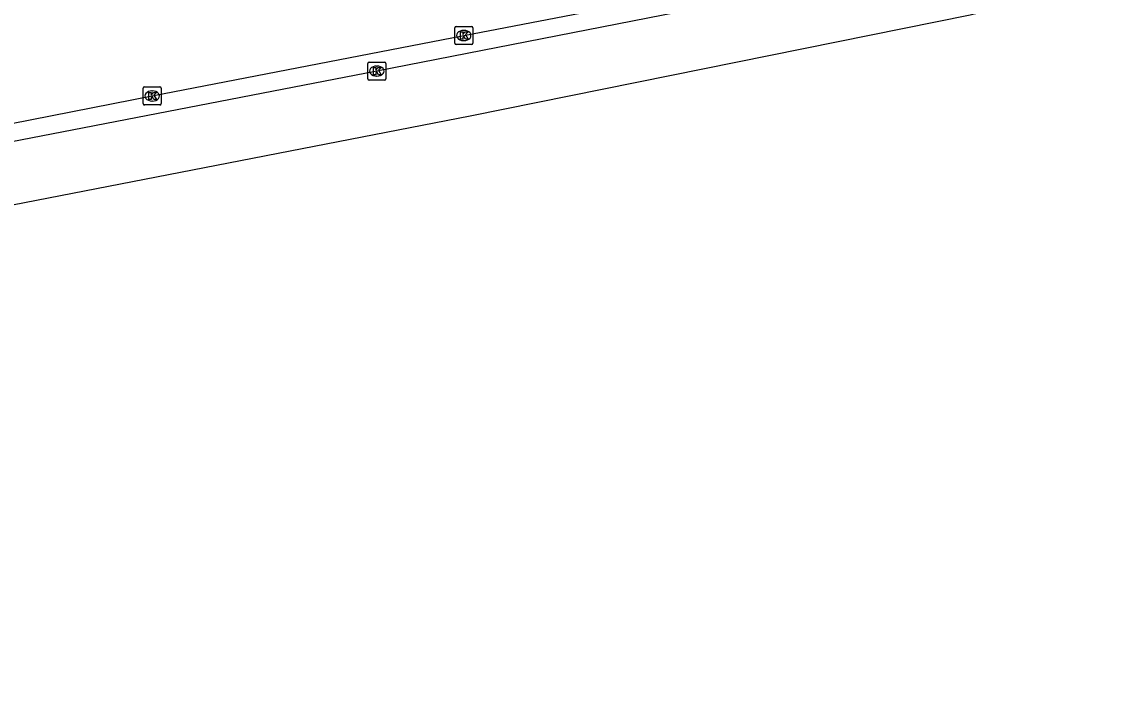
# Model space of a CAD drawing. Extents: x 160026 to 161302, y 384757 to 385701.
# Drawn here: x 160735.5 to 160795.4, y 384801.3 to 384838.7 of the extents above; entities that cross this region are included whole.
import ezdxf

# ---------------------------------------------------------------- set-up
doc = ezdxf.new("R2010")
doc.units = 0
for name, color, linetype in [('IMGEO_Kolk', 7, 'Continuous'), ('IMGEO_Rijbaan_lokaal_open', 7, 'Continuous'), ('IMGEO_Rijbaan_regionaal_gesloten', 7, 'Continuous')]:
    doc.layers.add(name, color=color, linetype=linetype)

msp = doc.modelspace()

# ---------------------------------------------------------------- linework, layer by layer
at = {"layer": 'IMGEO_Kolk'}
for p, q in [((160759.415, 384837.524), (160759.415, 384838.376)), ((160759.49, 384838.45), (160760.342, 384838.45)), ((160759.903, 384838.23), (160759.928, 384838.23)), ((160760.416, 384838.376), (160760.416, 384837.524)), ((160760.342, 384837.45), (160759.49, 384837.45)), ((160759.926, 384837.67), (160759.901, 384837.67)), ((160754.606, 384835.555), (160754.606, 384836.407)), ((160754.681, 384836.481), (160755.533, 384836.481)), ((160755.094, 384836.261), (160755.119, 384836.261)), ((160755.607, 384836.407), (160755.607, 384835.555)), ((160755.117, 384835.701), (160755.092, 384835.701)), ((160742.257, 384835.105), (160743.109, 384835.105)), ((160755.533, 384835.481), (160754.681, 384835.481)), ((160742.182, 384834.179), (160742.182, 384835.031)), ((160742.67, 384834.885), (160742.695, 384834.885)), ((160743.183, 384835.031), (160743.183, 384834.179)), ((160743.109, 384834.105), (160742.257, 384834.105)), ((160742.693, 384834.325), (160742.668, 384834.325))]:
    msp.add_line(p, q, dxfattribs=at)
for points in [[(160759.415, 384837.524), (160759.415, 384838.376)], [(160759.49, 384838.45), (160760.342, 384838.45)], [(160759.736, 384838.15), (160759.859, 384838.15), (160759.859, 384837.999), (160759.989, 384838.15), (160760.153, 384838.15), (160760.007, 384837.999), (160760.16, 384837.75), (160760.008, 384837.75), (160759.923, 384837.914), (160759.859, 384837.847), (160759.859, 384837.75), (160759.736, 384837.75), (160759.736, 384838.15)], [(160760.416, 384838.376), (160760.416, 384837.524)], [(160760.342, 384837.45), (160759.49, 384837.45)], [(160754.606, 384835.555), (160754.606, 384836.407)], [(160754.681, 384836.481), (160755.533, 384836.481)], [(160755.607, 384836.407), (160755.607, 384835.555)], [(160754.927, 384836.181), (160755.05, 384836.181), (160755.05, 384836.03), (160755.18, 384836.181), (160755.344, 384836.181), (160755.198, 384836.03), (160755.351, 384835.781), (160755.199, 384835.781), (160755.114, 384835.945), (160755.05, 384835.878), (160755.05, 384835.781), (160754.927, 384835.781), (160754.927, 384836.181)], [(160742.257, 384835.105), (160743.109, 384835.105)], [(160755.533, 384835.481), (160754.681, 384835.481)], [(160742.182, 384834.179), (160742.182, 384835.031)], [(160742.503, 384834.805), (160742.626, 384834.805), (160742.626, 384834.654), (160742.756, 384834.805), (160742.92, 384834.805), (160742.774, 384834.654), (160742.927, 384834.405), (160742.775, 384834.405), (160742.69, 384834.569), (160742.626, 384834.502), (160742.626, 384834.405), (160742.503, 384834.405), (160742.503, 384834.805)], [(160743.183, 384835.031), (160743.183, 384834.179)], [(160743.109, 384834.105), (160742.257, 384834.105)]]:
    msp.add_lwpolyline(points, dxfattribs=at)
for centre, start, end in [((160759.492, 384838.374), 91.55205, 178.44795), ((160759.492, 384838.374), 91.55205, 178.44795), ((160760.34, 384838.374), 1.55205, 88.44795), ((160760.34, 384838.374), 1.55205, 88.44795), ((160759.492, 384837.526), 181.55205, 268.44795), ((160759.492, 384837.526), 181.55205, 268.44795), ((160760.34, 384837.526), 271.55205, 358.44795), ((160760.34, 384837.526), 271.55205, 358.44795), ((160754.683, 384836.405), 91.55205, 178.44795), ((160754.683, 384836.405), 91.55205, 178.44795), ((160755.531, 384836.405), 1.55205, 88.44795), ((160755.531, 384836.405), 1.55205, 88.44795), ((160742.259, 384835.029), 91.55205, 178.44795), ((160742.259, 384835.029), 91.55205, 178.44795), ((160743.107, 384835.029), 1.55205, 88.44795), ((160743.107, 384835.029), 1.55205, 88.44795), ((160754.683, 384835.557), 181.55205, 268.44795), ((160754.683, 384835.557), 181.55205, 268.44795), ((160755.531, 384835.557), 271.55205, 358.44795), ((160755.531, 384835.557), 271.55205, 358.44795), ((160742.259, 384834.181), 181.55205, 268.44795), ((160742.259, 384834.181), 181.55205, 268.44795), ((160743.107, 384834.181), 271.55205, 358.44795), ((160743.107, 384834.181), 271.55205, 358.44795)]:
    msp.add_arc(centre, 0.0765, start, end, dxfattribs=at)
for centre, major_axis, ratio, start_param, end_param in [((160759.902, 384837.95), (-0.387, 0.002), 0.722429, 4.712389, 7.853982), ((160759.927, 384837.95), (-0.39, 0.002), 0.717154, 1.570796, 4.712389), ((160755.093, 384835.981), (-0.387, 0.002), 0.722429, 4.712389, 7.853982), ((160755.118, 384835.981), (-0.39, 0.002), 0.717154, 1.570796, 4.712389), ((160742.669, 384834.605), (-0.387, 0.002), 0.722429, 4.712389, 7.853982), ((160742.694, 384834.605), (-0.39, 0.002), 0.717154, 1.570796, 4.712389)]:
    msp.add_ellipse(centre, major_axis=major_axis, ratio=ratio, start_param=start_param, end_param=end_param, dxfattribs=at)
at = {"layer": 'IMGEO_Rijbaan_lokaal_open'}
msp.add_lwpolyline([(160664.308, 384819.309), (160685.493, 384823.418), (160705.679, 384827.354), (160724.853, 384831.104), (160742.683, 384834.606), (160759.916, 384837.951), (160776.155, 384841.085)], dxfattribs=at)
at = {"layer": 'IMGEO_Rijbaan_regionaal_gesloten'}
for points in [[(160828.634, 384848.573), (160819.562, 384846.531), (160798.963, 384841.743), (160787.933, 384839.065), (160760.269, 384833.495), (160693.597, 384820.533), (160666.023, 384815.096), (160643.234, 384811.039), (160631.384, 384809.566), (160622.962, 384808.519), (160615.903, 384807.799), (160602.102, 384806.496), (160593.622, 384805.913), (160581.27, 384805.063), (160557.511, 384804.281), (160534.335, 384804.151), (160518.451, 384803.76), (160497.293, 384802.197), (160482.841, 384801.285), (160463.571, 384801.936), (160433.105, 384803.109), (160400.007, 384805.11)], [(160793.873, 384843.828), (160790.644, 384843.08), (160782.495, 384841.341), (160773.396, 384839.558), (160755.107, 384835.98), (160731.953, 384831.498), (160713.807, 384827.961), (160696.563, 384824.584), (160676.338, 384820.634), (160659.27, 384817.339), (160632.807, 384813.17)]]:
    msp.add_lwpolyline(points, dxfattribs=at)

doc.saveas('drawing.dxf')
